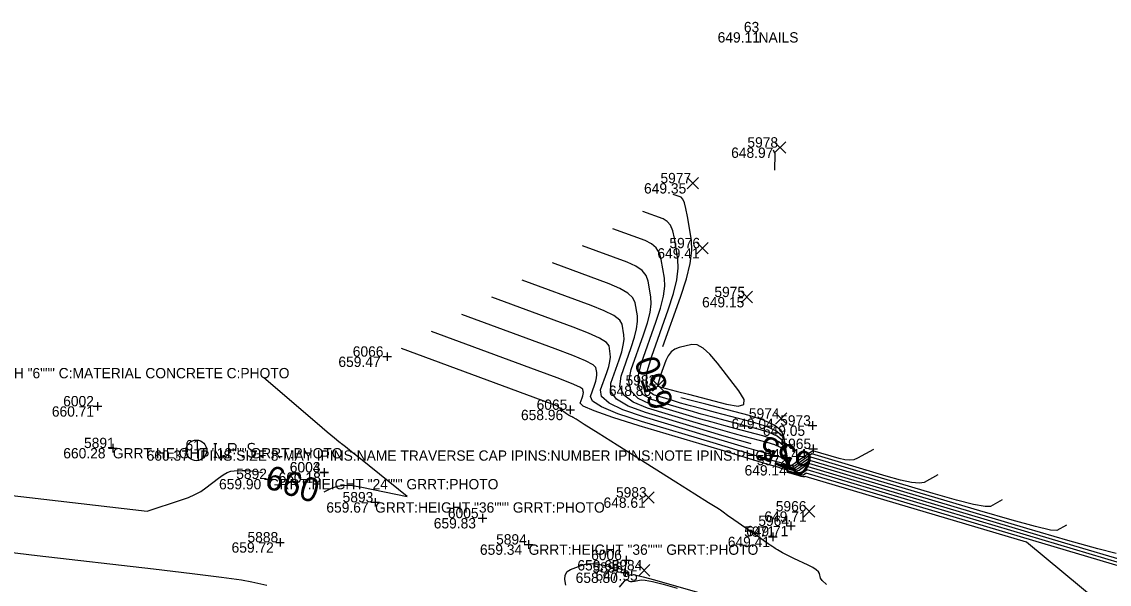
# Model space of a CAD drawing. Extents: x 2129350 to 2137777, y 657588 to 659885.
# Drawn here: x 2132748 to 2132874.5, y 658993.3 to 659058.7 of the extents above; entities that cross this region are included whole.
import ezdxf

# ---------------------------------------------------------------- set-up
doc = ezdxf.new("R2010")
doc.units = 0
for name, color, linetype in [('DT_X_Contour_Major', 7, 'Continuous'), ('DT_X_Contour_Minor', 7, 'Continuous'), ('SV_P_Mon_Cells_Set', 7, 'Continuous'), ('SV_X_Random_Point', 7, 'Continuous'), ('SV_X_Shot_Marker', 7, 'Continuous'), ('SV_X_Text_Comment', 7, 'Continuous'), ('SV_X_Text_Elevation', 7, 'Continuous'), ('SV_X_Text_Name', 7, 'Continuous')]:
    doc.layers.add(name, color=color, linetype=linetype)

msp = doc.modelspace()

# ---------------------------------------------------------------- linework, layer by layer
at = {"layer": 'DT_X_Contour_Major'}
for points in [[(2132822.58, 659020.95), (2132824.62, 659026.69), (2132825.3, 659028.81), (2132825.74, 659030.62), (2132825.94, 659032.12), (2132825.89, 659033.31), (2132825.43, 659036.08), (2132825.26, 659037), (2132825.08, 659037.68), (2132824.89, 659038.11), (2132824.7, 659038.31), (2132823.77, 659038.65)], [(2132832.84, 659009.62), (2132832.17, 659009.8), (2132830.8, 659010.2), (2132829.02, 659010.72), (2132826.86, 659011.37), (2132820.54, 659013.27), (2132818.52, 659014.01), (2132817.17, 659014.84), (2132816.51, 659015.73), (2132816.52, 659016.7), (2132817.47, 659019.38), (2132817.78, 659020.32), (2132817.97, 659021.12), (2132818.06, 659021.78), (2132818.04, 659022.31), (2132817.83, 659023.53), (2132817.55, 659024.01), (2132816.86, 659024.54), (2132815.76, 659025.11), (2132814.24, 659025.72), (2132806.21, 659028.68)], [(2132783.17, 659004.04), (2132784.05, 659004.47), (2132784.74, 659004.7), (2132785.55, 659004.8), (2132786.49, 659004.77), (2132787.56, 659004.6), (2132792.84, 659003.51), (2132787.4, 659007.89), (2132786.38, 659008.71), (2132785.66, 659009.29), (2132785.22, 659009.64), (2132785.07, 659009.75), (2132785.06, 659009.74), (2132784.89, 659009.87), (2132784.39, 659010.3), (2132783.55, 659011), (2132782.38, 659012), (2132776.16, 659017.31)], [(2132847.08, 659008.96), (2132845.22, 659007.94), (2132844.79, 659007.77), (2132844.29, 659007.71), (2132843.73, 659007.75), (2132843.09, 659007.9), (2132839.99, 659008.82), (2132838.19, 659007.55), (2132837.85, 659007.31), (2132837.6, 659007.15), (2132837.44, 659007.05), (2132837.37, 659007.02), (2132837.23, 659007.06), (2132836.65, 659010.46), (2132836.31, 659011.16), (2132835.52, 659011.8), (2132834.29, 659012.38), (2132832.62, 659012.91), (2132827.58, 659014.22), (2132825.87, 659014.66), (2132824.64, 659014.99)], [(2132884.43, 658994.28), (2132883.84, 658993.96), (2132882.9, 658994.14), (2132880.34, 658994.84), (2132876.15, 658996.05), (2132870.35, 658997.76), (2132839.45, 659006.96), (2132839.39, 659006.92)], [(2132737.37, 659004.93), (2132738.69, 659004.64), (2132739.38, 659004.53), (2132740.87, 659004.34), (2132743.16, 659004.06), (2132746.26, 659003.7), (2132762.6, 659001.8), (2132766.6, 659003.1), (2132767.42, 659003.39), (2132768.16, 659003.72), (2132768.83, 659004.09), (2132769.42, 659004.5), (2132770.91, 659005.62), (2132771.43, 659006), (2132771.91, 659006.27), (2132772.34, 659006.43), (2132772.71, 659006.5), (2132773.64, 659006.53), (2132774.03, 659006.53), (2132774.51, 659006.49), (2132775.08, 659006.43), (2132775.74, 659006.33), (2132776.02, 659006.29)]]:
    msp.add_lwpolyline(points, dxfattribs=at)
at = {"layer": 'DT_X_Contour_Minor'}
for points in [[(2132835.6, 659041.48), (2132835.63, 659043.38), (2132835.45, 659043.8)], [(2132854.55, 659006.02), (2132852.94, 659005.14), (2132852.41, 659005.04), (2132851.5, 659005.13), (2132850.21, 659005.41), (2132848.54, 659005.87), (2132839.88, 659008.45), (2132838.3, 659007.33), (2132837.99, 659007.12), (2132837.76, 659006.98), (2132837.59, 659006.9), (2132837.5, 659006.88), (2132837.21, 659006.97), (2132836.7, 659009.97), (2132836.39, 659010.59), (2132835.7, 659011.15), (2132834.61, 659011.66), (2132833.14, 659012.12), (2132828.69, 659013.28), (2132827.13, 659013.69), (2132825.78, 659014.06), (2132824.63, 659014.37), (2132823.7, 659014.65), (2132821.5, 659015.31), (2132820.87, 659015.78), (2132820.62, 659016.69), (2132820.76, 659018.05), (2132821.28, 659019.84), (2132823.19, 659025.23), (2132823.8, 659027.11), (2132824.19, 659028.72), (2132824.36, 659030.05), (2132824.32, 659031.11), (2132823.91, 659033.57), (2132823.72, 659034.4), (2132823.44, 659035.05), (2132823.06, 659035.51), (2132822.6, 659035.79), (2132820.25, 659036.66)], [(2132862.02, 659003.09), (2132860.67, 659002.35), (2132860.03, 659002.32), (2132858.71, 659002.56), (2132856.7, 659003.07), (2132853.99, 659003.84), (2132839.77, 659008.08), (2132838.4, 659007.11), (2132838.13, 659006.93), (2132837.91, 659006.81), (2132837.74, 659006.75), (2132837.63, 659006.74), (2132837.19, 659006.87), (2132836.75, 659009.47), (2132836.48, 659010.01), (2132835.88, 659010.5), (2132834.94, 659010.94), (2132833.66, 659011.34), (2132829.81, 659012.34), (2132828.39, 659012.72), (2132827.03, 659013.09), (2132825.73, 659013.46), (2132824.49, 659013.83), (2132821.26, 659014.8), (2132820.28, 659015.34), (2132819.76, 659016.23), (2132819.69, 659017.47), (2132820.09, 659019.06), (2132821.76, 659023.77), (2132822.29, 659025.41), (2132822.63, 659026.82), (2132822.79, 659027.98), (2132822.75, 659028.91), (2132822.39, 659031.06), (2132822.18, 659031.81), (2132821.79, 659032.42), (2132821.24, 659032.91), (2132820.51, 659033.27), (2132816.74, 659034.66)], [(2132869.49, 659000.15), (2132868.39, 658999.55), (2132867.66, 658999.59), (2132865.92, 658999.99), (2132863.18, 659000.73), (2132859.44, 659001.81), (2132839.66, 659007.7), (2132838.51, 659006.88), (2132838.27, 659006.73), (2132838.07, 659006.64), (2132837.9, 659006.59), (2132837.76, 659006.6), (2132837.17, 659006.78), (2132836.79, 659008.98), (2132836.57, 659009.43), (2132836.06, 659009.85), (2132835.26, 659010.22), (2132834.18, 659010.56), (2132830.92, 659011.41), (2132829.65, 659011.75), (2132828.29, 659012.13), (2132826.83, 659012.55), (2132825.28, 659013.01), (2132821.02, 659014.29), (2132819.69, 659014.9), (2132818.9, 659015.76), (2132818.63, 659016.89), (2132818.9, 659018.27), (2132820.33, 659022.3), (2132820.79, 659023.71), (2132821.08, 659024.92), (2132821.21, 659025.92), (2132821.18, 659026.71), (2132820.87, 659028.55), (2132820.64, 659029.21), (2132820.15, 659029.79), (2132819.41, 659030.31), (2132818.42, 659030.76), (2132813.23, 659032.67)], [(2132875.28, 658996.87), (2132873.13, 658997.41), (2132869.67, 658998.39), (2132864.89, 658999.79), (2132839.56, 659007.33), (2132838.61, 659006.66), (2132838.41, 659006.54), (2132838.23, 659006.47), (2132838.05, 659006.44), (2132837.89, 659006.47), (2132837.15, 659006.68), (2132836.84, 659008.48), (2132836.66, 659008.86), (2132836.24, 659009.19), (2132835.59, 659009.5), (2132834.7, 659009.78), (2132832.03, 659010.47), (2132830.91, 659010.78), (2132829.54, 659011.16), (2132827.93, 659011.63), (2132826.07, 659012.19), (2132820.78, 659013.78), (2132819.1, 659014.46), (2132818.03, 659015.3), (2132817.57, 659016.31), (2132817.71, 659017.49), (2132818.9, 659020.84), (2132819.28, 659022.02), (2132819.52, 659023.02), (2132819.63, 659023.85), (2132819.61, 659024.51), (2132819.35, 659026.04), (2132819.09, 659026.61), (2132818.5, 659027.17), (2132817.58, 659027.71), (2132816.33, 659028.24), (2132809.72, 659030.67)], [(2132875.8, 658995.73), (2132839.34, 659006.59), (2132838.82, 659006.22), (2132838.69, 659006.15), (2132838.54, 659006.13), (2132838.36, 659006.14), (2132838.15, 659006.19), (2132837.11, 659006.49), (2132836.93, 659007.49), (2132836.83, 659007.7), (2132836.6, 659007.89), (2132836.24, 659008.06), (2132835.75, 659008.21), (2132834.26, 659008.6), (2132833.43, 659008.83), (2132832.05, 659009.23), (2132830.12, 659009.8), (2132827.64, 659010.55), (2132820.31, 659012.75), (2132817.93, 659013.57), (2132816.31, 659014.37), (2132815.44, 659015.15), (2132815.33, 659015.91), (2132816.04, 659017.92), (2132816.27, 659018.62), (2132816.42, 659019.22), (2132816.48, 659019.71), (2132816.46, 659020.11), (2132816.31, 659021.02), (2132816.01, 659021.42), (2132815.22, 659021.91), (2132813.93, 659022.51), (2132812.15, 659023.2), (2132802.7, 659026.69)], [(2132881.25, 658993.71), (2132839.24, 659006.21), (2132838.92, 659005.99), (2132838.83, 659005.96), (2132838.7, 659005.96), (2132838.51, 659005.99), (2132838.28, 659006.05), (2132837.08, 659006.4), (2132836.98, 659007), (2132836.92, 659007.12), (2132836.78, 659007.24), (2132836.56, 659007.34), (2132836.27, 659007.43), (2132835.38, 659007.66), (2132834.69, 659007.86), (2132833.31, 659008.27), (2132831.22, 659008.89), (2132828.43, 659009.73), (2132820.07, 659012.24), (2132817.34, 659013.13), (2132815.45, 659013.91), (2132814.38, 659014.57), (2132814.14, 659015.13), (2132814.62, 659016.46), (2132814.77, 659016.92), (2132814.86, 659017.32), (2132814.9, 659017.65), (2132814.89, 659017.91), (2132814.79, 659018.51), (2132814.47, 659018.82), (2132813.57, 659019.28), (2132812.1, 659019.91), (2132810.06, 659020.69), (2132799.18, 659024.69)], [(2132877.41, 658987.73), (2132864.85, 658998.19), (2132839.13, 659005.84), (2132839.03, 659005.77), (2132838.97, 659005.77), (2132838.85, 659005.79), (2132838.66, 659005.84), (2132838.41, 659005.91), (2132837.06, 659006.3), (2132837.03, 659006.51), (2132837.01, 659006.55), (2132836.96, 659006.58), (2132836.89, 659006.62), (2132836.79, 659006.65), (2132836.49, 659006.73), (2132835.95, 659006.89), (2132834.56, 659007.3), (2132829.22, 659008.91), (2132819.83, 659011.73), (2132816.76, 659012.69), (2132814.59, 659013.45), (2132813.32, 659014), (2132812.96, 659014.34), (2132813.19, 659014.99), (2132813.26, 659015.22), (2132813.31, 659015.42), (2132813.33, 659015.58), (2132813.32, 659015.71), (2132813.27, 659016), (2132812.93, 659016.22), (2132811.93, 659016.66), (2132810.28, 659017.31), (2132807.97, 659018.17), (2132795.67, 659022.7)], [(2132841.58, 658993.25), (2132841.1, 658993.73), (2132840.91, 658994.01), (2132840.78, 658994.53), (2132840.66, 658994.73), (2132840.4, 658994.96), (2132839.99, 658995.22), (2132839.45, 658995.5), (2132837.8, 658996.29), (2132837.25, 658996.56), (2132836.81, 658996.78), (2132836.49, 658996.94), (2132836.29, 658997.06), (2132835.9, 658997.29), (2132835.76, 658997.38), (2132835.63, 658997.46), (2132835.49, 658997.55), (2132835.37, 658997.63), (2132835.03, 658997.85), (2132834.82, 658997.99), (2132834.42, 658998.27), (2132833.85, 658998.67), (2132833.09, 658999.2), (2132830.84, 659000.78), (2132830.1, 659001.3), (2132829.58, 659001.67), (2132829.26, 659001.89), (2132829.16, 659001.97), (2132829.16, 659001.97), (2132828.84, 659002.17), (2132827.88, 659002.77), (2132826.29, 659003.78), (2132824.06, 659005.18), (2132817.26, 659009.47), (2132815.03, 659010.88), (2132813.43, 659011.89), (2132812.47, 659012.49), (2132812.15, 659012.69), (2132812.14, 659012.7), (2132812.13, 659012.71), (2132812.08, 659012.73), (2132812.01, 659012.77), (2132811.91, 659012.81), (2132811.61, 659012.96), (2132811.49, 659013.02), (2132811.36, 659013.11), (2132811.22, 659013.22), (2132811.06, 659013.35), (2132810.3, 659014.02), (2132792.16, 659020.71)], [(2132829.98, 659014.24), (2132831.31, 659014.01), (2132832, 659014.2), (2132832.03, 659014.79), (2132831.42, 659015.79), (2132828.92, 659019.02), (2132828.03, 659020.06), (2132827.24, 659020.76), (2132826.54, 659021.14), (2132825.94, 659021.17), (2132824.46, 659020.83), (2132823.95, 659020.63), (2132823.52, 659020.32), (2132823.17, 659019.87), (2132822.91, 659019.31), (2132822.31, 659017.63), (2132822.13, 659017.07), (2132822.01, 659016.67), (2132821.96, 659016.42), (2132821.98, 659016.33), (2132822.13, 659016.29), (2132822.38, 659016.22), (2132824.1, 659015.77), (2132825.56, 659015.39), (2132829.98, 659014.24)], [(2132745.27, 658997.17), (2132749.83, 658996.63), (2132763.34, 658995.06), (2132767.85, 658994.53), (2132771.26, 658994.11), (2132773.57, 658993.79), (2132774.77, 658993.58), (2132776.5, 658993.17)], [(2132811.29, 658993.18), (2132811.17, 658993.84), (2132811.21, 658994.36), (2132811.43, 658994.75), (2132811.82, 658995), (2132813.08, 658995.48), (2132813.58, 658995.62), (2132814.11, 658995.69), (2132814.68, 658995.67), (2132815.29, 658995.58), (2132816.95, 658995.23), (2132817.5, 658995.11), (2132817.89, 658995.01), (2132818.13, 658994.93), (2132818.22, 658994.88), (2132818.23, 658994.77), (2132818.24, 658994.73), (2132818.26, 658994.68), (2132818.29, 658994.63), (2132818.34, 658994.58), (2132818.47, 658994.44), (2132818.52, 658994.39), (2132818.6, 658994.36), (2132818.69, 658994.36), (2132818.8, 658994.37), (2132819.11, 658994.42), (2132819.46, 658994.36), (2132820.29, 658994.16), (2132821.59, 658993.81), (2132823.36, 658993.31), (2132832.74, 658990.63)], [(2132817.52, 658992.94), (2132817.87, 658993.39), (2132818.14, 658993.69), (2132818.32, 658993.84), (2132818.42, 658993.85), (2132818.58, 658993.68), (2132818.66, 658993.63), (2132818.81, 658993.61), (2132819.01, 658993.61), (2132819.27, 658993.65), (2132820.04, 658993.78), (2132820.52, 658993.75), (2132821.38, 658993.59), (2132822.62, 658993.29), (2132824.24, 658992.84)]]:
    msp.add_lwpolyline(points, dxfattribs=at)
at = {"layer": 'SV_P_Mon_Cells_Set'}
for points in [[(2132770.35, 659009.67), (2132770.7, 659009.67)], [(2132770.35, 659009.67), (2132770.7, 659009.67)], [(2132770.53, 659008.07), (2132770.53, 659009.67)], [(2132770.53, 659008.07), (2132770.53, 659009.67)], [(2132772.09, 659008.07), (2132772.09, 659009.67), (2132772.62, 659009.67), (2132772.68, 659009.65), (2132772.75, 659009.63), (2132772.79, 659009.6), (2132772.82, 659009.58), (2132772.87, 659009.52), (2132772.9, 659009.45), (2132772.92, 659009.35), (2132772.92, 659009.2), (2132772.91, 659009.15), (2132772.89, 659009.07), (2132772.84, 659008.99), (2132772.8, 659008.95), (2132772.77, 659008.92), (2132772.71, 659008.9), (2132772.62, 659008.89), (2132772.09, 659008.89)], [(2132772.09, 659008.07), (2132772.09, 659009.67), (2132772.62, 659009.67), (2132772.68, 659009.65), (2132772.75, 659009.63), (2132772.79, 659009.6), (2132772.82, 659009.58), (2132772.87, 659009.52), (2132772.9, 659009.45), (2132772.92, 659009.35), (2132772.92, 659009.2), (2132772.91, 659009.15), (2132772.89, 659009.07), (2132772.84, 659008.99), (2132772.8, 659008.95), (2132772.77, 659008.92), (2132772.71, 659008.9), (2132772.62, 659008.89), (2132772.09, 659008.89)], [(2132775.1, 659009.55), (2132775.08, 659009.58), (2132775.05, 659009.6), (2132774.95, 659009.64), (2132774.83, 659009.67), (2132774.74, 659009.67), (2132774.71, 659009.67), (2132774.56, 659009.63), (2132774.44, 659009.55), (2132774.36, 659009.45), (2132774.34, 659009.35), (2132774.34, 659009.28), (2132774.36, 659009.18), (2132774.45, 659009.09), (2132775.06, 659008.71), (2132775.11, 659008.66), (2132775.14, 659008.61), (2132775.16, 659008.53), (2132775.16, 659008.46), (2132775.15, 659008.38), (2132775.14, 659008.33), (2132775.11, 659008.27), (2132775.09, 659008.22), (2132775.07, 659008.18), (2132775.04, 659008.14), (2132775, 659008.12), (2132774.96, 659008.09), (2132774.93, 659008.08), (2132774.83, 659008.07), (2132774.67, 659008.07), (2132774.57, 659008.09), (2132774.43, 659008.18), (2132774.34, 659008.26)], [(2132775.1, 659009.55), (2132775.08, 659009.58), (2132775.05, 659009.6), (2132774.95, 659009.64), (2132774.83, 659009.67), (2132774.74, 659009.67), (2132774.71, 659009.67), (2132774.56, 659009.63), (2132774.44, 659009.55), (2132774.36, 659009.45), (2132774.34, 659009.35), (2132774.34, 659009.28), (2132774.36, 659009.18), (2132774.45, 659009.09), (2132775.06, 659008.71), (2132775.11, 659008.66), (2132775.14, 659008.61), (2132775.16, 659008.53), (2132775.16, 659008.46), (2132775.15, 659008.38), (2132775.14, 659008.33), (2132775.11, 659008.27), (2132775.09, 659008.22), (2132775.07, 659008.18), (2132775.04, 659008.14), (2132775, 659008.12), (2132774.96, 659008.09), (2132774.93, 659008.08), (2132774.83, 659008.07), (2132774.67, 659008.07), (2132774.57, 659008.09), (2132774.43, 659008.18), (2132774.34, 659008.26)], [(2132770.35, 659008.07), (2132770.7, 659008.07)], [(2132770.35, 659008.07), (2132770.7, 659008.07)], [(2132771.49, 659008.28), (2132771.54, 659008.28), (2132771.58, 659008.26), (2132771.61, 659008.21), (2132771.61, 659008.14), (2132771.58, 659008.09), (2132771.54, 659008.07), (2132771.49, 659008.07), (2132771.45, 659008.09), (2132771.42, 659008.14), (2132771.42, 659008.21), (2132771.45, 659008.26), (2132771.49, 659008.28)], [(2132771.49, 659008.28), (2132771.54, 659008.28), (2132771.58, 659008.26), (2132771.61, 659008.21), (2132771.61, 659008.14), (2132771.58, 659008.09), (2132771.54, 659008.07), (2132771.49, 659008.07), (2132771.45, 659008.09), (2132771.42, 659008.14), (2132771.42, 659008.21), (2132771.45, 659008.26), (2132771.49, 659008.28)], [(2132773.74, 659008.28), (2132773.79, 659008.28), (2132773.82, 659008.26), (2132773.86, 659008.21), (2132773.86, 659008.14), (2132773.82, 659008.09), (2132773.79, 659008.07), (2132773.74, 659008.07), (2132773.7, 659008.09), (2132773.67, 659008.14), (2132773.67, 659008.21), (2132773.7, 659008.26), (2132773.74, 659008.28)], [(2132773.74, 659008.28), (2132773.79, 659008.28), (2132773.82, 659008.26), (2132773.86, 659008.21), (2132773.86, 659008.14), (2132773.82, 659008.09), (2132773.79, 659008.07), (2132773.74, 659008.07), (2132773.7, 659008.09), (2132773.67, 659008.14), (2132773.67, 659008.21), (2132773.7, 659008.26), (2132773.74, 659008.28)], [(2132775.92, 659008.28), (2132775.97, 659008.28), (2132776.01, 659008.26), (2132776.04, 659008.21), (2132776.04, 659008.14), (2132776.01, 659008.09), (2132775.97, 659008.07), (2132775.92, 659008.07), (2132775.89, 659008.09), (2132775.85, 659008.14), (2132775.85, 659008.21), (2132775.89, 659008.26), (2132775.92, 659008.28)], [(2132775.92, 659008.28), (2132775.97, 659008.28), (2132776.01, 659008.26), (2132776.04, 659008.21), (2132776.04, 659008.14), (2132776.01, 659008.09), (2132775.97, 659008.07), (2132775.92, 659008.07), (2132775.89, 659008.09), (2132775.85, 659008.14), (2132775.85, 659008.21), (2132775.89, 659008.26), (2132775.92, 659008.28)]]:
    msp.add_lwpolyline(points, dxfattribs=at)
msp.add_circle((2132768.33, 659008.86), 1.2, dxfattribs=at)
msp.add_circle((2132768.33, 659008.86), 1.2, dxfattribs=at)
at = {"layer": 'SV_X_Random_Point'}
for p, q in [((2132835.52, 659043.43), (2132836.85, 659044.77)), ((2132835.52, 659044.77), (2132836.85, 659043.43)), ((2132825.4, 659039.29), (2132826.73, 659040.62)), ((2132825.4, 659040.62), (2132826.73, 659039.29)), ((2132826.51, 659031.73), (2132827.84, 659033.06)), ((2132826.51, 659033.06), (2132827.84, 659031.73)), ((2132831.66, 659026.04), (2132833, 659027.37)), ((2132831.66, 659027.37), (2132833, 659026.04)), ((2132821.35, 659015.74), (2132822.68, 659017.07)), ((2132821.35, 659017.07), (2132822.68, 659015.74)), ((2132835.66, 659011.9), (2132836.99, 659013.23)), ((2132835.66, 659013.23), (2132836.99, 659011.9)), ((2132820.24, 659002.71), (2132821.57, 659004.05)), ((2132820.24, 659004.05), (2132821.57, 659002.71)), ((2132838.92, 659001.1), (2132840.25, 659002.43)), ((2132838.92, 659002.43), (2132840.25, 659001.1)), ((2132819.73, 658994.23), (2132821.06, 658995.57)), ((2132819.73, 658995.57), (2132821.06, 658994.23))]:
    msp.add_line(p, q, dxfattribs=at)
at = {"layer": 'SV_X_Shot_Marker'}
for p, q in [((2132790.01, 659019.77), (2132791.01, 659019.77)), ((2132790.51, 659020.27), (2132790.51, 659019.27)), ((2132790.51, 659019.77), (2132790.51, 659019.77)), ((2132756.84, 659014.49), (2132756.84, 659013.49)), ((2132756.34, 659013.99), (2132757.34, 659013.99)), ((2132756.84, 659013.99), (2132756.84, 659013.99)), ((2132811.31, 659013.58), (2132812.31, 659013.58)), ((2132811.81, 659014.08), (2132811.81, 659013.08)), ((2132811.81, 659013.58), (2132811.81, 659013.58)), ((2132839.98, 659012.25), (2132839.98, 659011.25)), ((2132839.48, 659011.75), (2132840.48, 659011.75)), ((2132839.98, 659011.75), (2132839.98, 659011.75)), ((2132758.61, 659009.63), (2132758.61, 659008.63)), ((2132840.05, 659009.53), (2132840.05, 659008.53)), ((2132758.11, 659009.13), (2132759.11, 659009.13)), ((2132758.61, 659009.13), (2132758.61, 659009.13)), ((2132839.55, 659009.03), (2132840.55, 659009.03)), ((2132840.05, 659009.03), (2132840.05, 659009.03)), ((2132783.19, 659006.81), (2132783.19, 659005.81)), ((2132783.2, 659006.8), (2132783.2, 659005.8)), ((2132836.75, 659007.14), (2132837.75, 659007.14)), ((2132837.25, 659007.64), (2132837.25, 659006.64)), ((2132837.25, 659007.14), (2132837.25, 659007.14)), ((2132776.24, 659005.53), (2132777.24, 659005.53)), ((2132776.74, 659006.03), (2132776.74, 659005.03)), ((2132776.74, 659005.53), (2132776.74, 659005.53)), ((2132782.69, 659006.31), (2132783.69, 659006.31)), ((2132782.7, 659006.3), (2132783.7, 659006.3)), ((2132783.19, 659006.31), (2132783.19, 659006.31)), ((2132783.2, 659006.3), (2132783.2, 659006.3)), ((2132789.11, 659003.32), (2132789.11, 659002.32)), ((2132788.61, 659002.82), (2132789.61, 659002.82)), ((2132789.11, 659002.82), (2132789.11, 659002.82)), ((2132801.09, 659000.97), (2132802.09, 659000.97)), ((2132801.59, 659001.47), (2132801.59, 659000.47)), ((2132801.59, 659000.97), (2132801.59, 659000.97)), ((2132837.46, 659000.57), (2132837.46, 658999.57)), ((2132835.37, 658999.31), (2132835.37, 658998.31)), ((2132836.96, 659000.07), (2132837.96, 659000.07)), ((2132837.46, 659000.07), (2132837.46, 659000.07)), ((2132777.55, 658998.16), (2132778.55, 658998.16)), ((2132778.05, 658998.66), (2132778.05, 658997.66)), ((2132778.05, 658998.16), (2132778.05, 658998.16)), ((2132806.46, 658997.91), (2132807.46, 658997.91)), ((2132806.96, 658998.41), (2132806.96, 658997.41)), ((2132806.96, 658997.91), (2132806.96, 658997.91)), ((2132834.87, 658998.81), (2132835.87, 658998.81)), ((2132835.37, 658998.81), (2132835.37, 658998.81)), ((2132817.82, 658996.09), (2132818.82, 658996.09)), ((2132818.32, 658996.59), (2132818.32, 658995.59)), ((2132818.32, 658996.09), (2132818.32, 658996.09)), ((2132817.67, 658994.64), (2132818.67, 658994.64)), ((2132818.17, 658995.14), (2132818.17, 658994.14)), ((2132818.17, 658994.64), (2132818.17, 658994.64))]:
    msp.add_line(p, q, dxfattribs=at)

# ---------------------------------------------------------------- texts
at = {"layer": 'DT_X_Contour_Major'}
for s, rotation, p in [('650', 109.0258, (2132823.88, 659014.22)), ('655', 157.5981, (2132840.26, 659008.32)), ('660', 342.5851, (2132776.1, 659004.56))]:
    msp.add_text(s, height=2.8, rotation=rotation, dxfattribs=at).set_placement(p)
at = {"layer": 'SV_X_Text_Comment'}
for s, p in [('NAILS', (2132833.7, 659056.32)), ('C:WIDTH "6""" C:MATERIAL CONCRETE C:PHOTO', (2132741.39, 659017.25)), ('GRRT:HEIGHT "12""" GRRT:PHOTO', (2132758.61, 659007.93)), ('IPINS:SIZE 8-MAY IPINS:NAME TRAVERSE CAP IPINS:NUMBER IPINS:NOTE IPINS:PHOT', (2132768.33, 659007.66)), ('GRRT:HEIGHT "24""" GRRT:PHOTO', (2132776.74, 659004.33)), ('GRRT:HEIGHT "36""" GRRT:PHOTO', (2132789.11, 659001.62)), ('GRRT:HEIGHT "36""" GRRT:PHOTO', (2132806.96, 658996.71))]:
    msp.add_text(s, height=1.2, dxfattribs=at).set_placement(p)
at = {"layer": 'SV_X_Text_Elevation'}
for s, p in [('649.11', (2132828.94, 659056.32)), ('649.11', (2132828.94, 659056.32)), ('648.97', (2132830.51, 659042.9)), ('649.35', (2132820.38, 659038.75)), ('649.41', (2132821.93, 659031.19)), ('649.15', (2132827.13, 659025.5)), ('659.47', (2132784.84, 659018.57)), ('648.86', (2132816.29, 659015.2)), ('660.71', (2132751.52, 659012.79)), ('658.96', (2132806.07, 659012.38)), ('649.04', (2132830.55, 659011.36)), ('649.05', (2132834.2, 659010.55)), ('660.28', (2132752.85, 659007.93)), ('660.37', (2132762.54, 659007.66)), ('660.37', (2132762.54, 659007.66)), ('649.44', (2132834.38, 659007.83)), ('649.14', (2132832.07, 659005.94)), ('659.90', (2132770.96, 659004.33)), ('660.18', (2132777.88, 659005.11)), ('660.18', (2132777.89, 659005.1)), ('648.61', (2132815.67, 659002.18)), ('659.67', (2132783.44, 659001.62)), ('649.71', (2132834.37, 659000.56)), ('659.83', (2132795.93, 658999.78)), ('649.71', (2132832.25, 658998.87)), ('659.72', (2132772.42, 658996.96)), ('659.34', (2132801.3, 658996.71)), ('649.41', (2132830.12, 658997.61)), ('659.68', (2132812.63, 658994.89)), ('658.80', (2132812.43, 658993.44)), ('647.95', (2132814.74, 658993.7))]:
    msp.add_text(s, height=1.2, dxfattribs=at).set_placement(p)
at = {"layer": 'SV_X_Text_Name'}
for s, p in [('63', (2132831.99, 659057.52)), ('63', (2132831.99, 659057.52)), ('5978', (2132832.4, 659044.1)), ('5977', (2132822.29, 659039.95)), ('5976', (2132823.33, 659032.39)), ('5975', (2132828.56, 659026.7)), ('6066', (2132786.51, 659019.77)), ('5982', (2132818.23, 659016.41)), ('6002', (2132752.84, 659013.99)), ('6065', (2132807.89, 659013.58)), ('5974', (2132832.57, 659012.56)), ('5973', (2132836.21, 659011.75)), ('5891', (2132755.26, 659009.13)), ('61', (2132767.06, 659008.86)), ('61', (2132767.06, 659008.86)), ('5965', (2132836.24, 659009.03)), ('5972', (2132833.49, 659007.14)), ('5892', (2132772.96, 659005.53)), ('6003', (2132779.18, 659006.31)), ('6004', (2132779.19, 659006.3)), ('5983', (2132817.12, 659003.38)), ('5893', (2132785.33, 659002.82)), ('5966', (2132835.7, 659001.76)), ('6005', (2132797.57, 659000.97)), ('5964', (2132833.67, 659000.07)), ('5888', (2132774.27, 658998.16)), ('5971', (2132832.03, 658998.81)), ('5894', (2132803.18, 658997.91)), ('6006', (2132814.23, 658996.09)), ('5895', (2132814.38, 658994.64)), ('5984', (2132816.61, 658994.9))]:
    msp.add_text(s, height=1.2, dxfattribs=at).set_placement(p)

doc.saveas('drawing.dxf')
